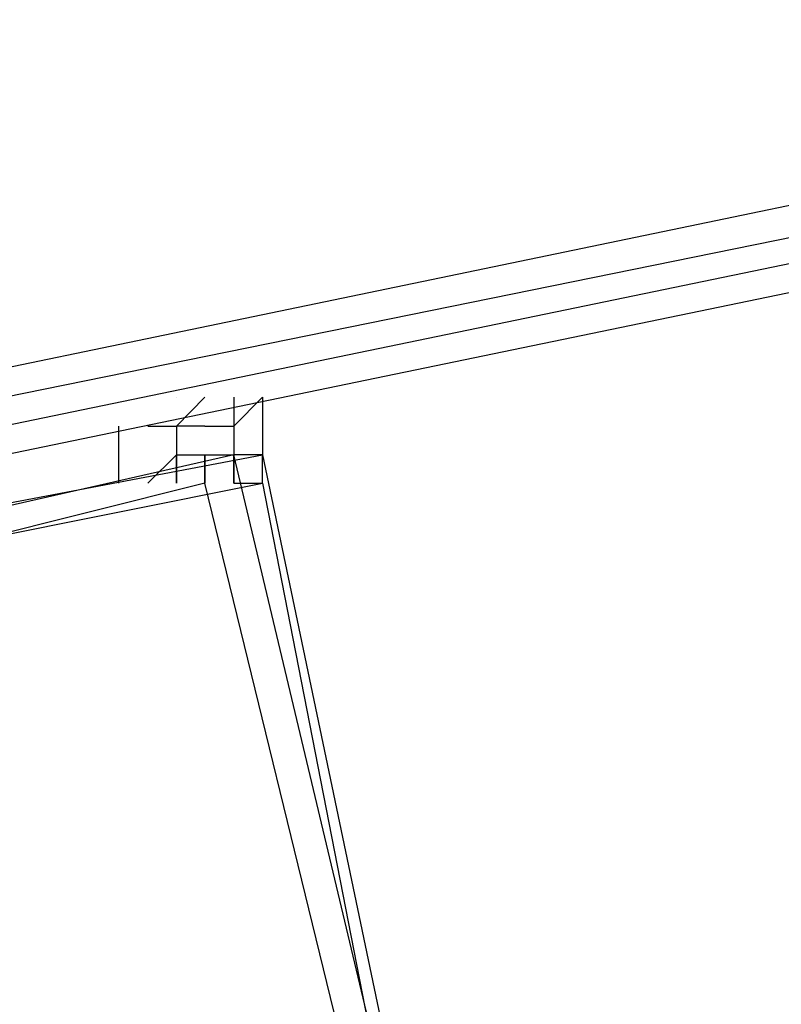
# Model space of a CAD drawing. Header units: feet. Extents: x -79 to 198, y -22 to 181.
# Tile 643 of 656: x 63.767 to 64.121, y 151.176 to 151.633. Entities that reach past the tile are written whole.
import ezdxf

# ---------------------------------------------------------------- set-up
doc = ezdxf.new("R2010")
doc.units = ezdxf.units.FT
doc.layers.add('A-LINEA', color=7, linetype='CONTINUOUS')

msp = doc.modelspace()

# ---------------------------------------------------------------- linework, layer by layer
at = {"layer": 'A-LINEA'}
for p, q in [((63.84, 151.4578), (63.84, 151.4578)), ((63.84, 151.4578), (63.84, 151.4578)), ((63.8667, 151.4578), (63.8667, 151.4578)), ((63.8667, 151.4578), (63.8667, 151.4311)), ((63.8667, 151.4578), (63.8667, 151.4578)), ((63.8667, 151.4578), (63.8667, 151.4311)), ((63.8133, 151.4178), (63.8133, 151.4444)), ((63.8133, 151.4178), (63.8133, 151.4444)), ((63.8267, 151.4444), (63.84, 151.4444)), ((63.8267, 151.4444), (63.84, 151.4444)), ((63.8533, 151.4444), (63.8667, 151.4444)), ((63.8533, 151.4444), (63.8667, 151.4444))]:
    msp.add_line(p, q, dxfattribs=at)
for points in [[(67.6133, 152.2711), (63.76, 151.4711), (63.76, 151.4578), (67.6267, 152.2444), (67.6267, 152.2578), (67.6133, 152.2711)], [(67.6133, 152.2711), (63.76, 151.4711), (63.76, 151.4578), (67.6267, 152.2444), (67.6267, 152.2578), (67.6133, 152.2711)], [(67.6267, 152.2444), (63.76, 151.4444), (63.76, 151.4311), (67.6267, 152.2311), (67.6267, 152.2444)], [(67.6267, 152.2444), (63.76, 151.4444), (63.76, 151.4311), (67.6267, 152.2311), (67.6267, 152.2444)], [(63.84, 151.4444), (63.8533, 151.4578), (63.8533, 151.4578), (63.8533, 151.4578)], [(63.84, 151.4444), (63.8533, 151.4578), (63.8533, 151.4578), (63.8533, 151.4578)], [(63.8667, 151.4444), (63.88, 151.4578), (63.88, 151.4578), (63.88, 151.4578), (63.88, 151.4311), (63.88, 151.4311), (63.88, 151.4311), (63.88, 151.4311), (63.8667, 151.4311)], [(63.8667, 151.4444), (63.88, 151.4578), (63.88, 151.4578), (63.88, 151.4578), (63.88, 151.4311), (63.88, 151.4311), (63.88, 151.4311), (63.88, 151.4311), (63.8667, 151.4311)], [(63.8267, 151.4444), (63.8267, 151.4444), (63.8267, 151.4444), (63.8267, 151.4444)], [(63.8267, 151.4444), (63.8267, 151.4444), (63.8267, 151.4444), (63.8267, 151.4444)], [(63.8533, 151.4444), (63.8533, 151.4444), (63.84, 151.4444), (63.84, 151.4444), (63.84, 151.4311), (63.84, 151.4311), (63.8667, 151.4311), (63.8667, 151.4311), (63.8667, 151.4178), (63.8667, 151.4178), (63.8667, 151.4178), (63.8667, 151.4178), (63.8667, 151.4178), (63.88, 151.4178), (63.88, 151.4311), (63.88, 151.4311)], [(63.8533, 151.4444), (63.8533, 151.4444), (63.84, 151.4444), (63.84, 151.4444), (63.84, 151.4311), (63.84, 151.4311), (63.8667, 151.4311), (63.8667, 151.4311), (63.8667, 151.4178), (63.8667, 151.4178), (63.8667, 151.4178), (63.8667, 151.4178), (63.8667, 151.4178), (63.88, 151.4178), (63.88, 151.4311), (63.88, 151.4311)], [(63.72, 150.7911), (64, 150.8711), (63.8667, 151.4311), (63.5733, 151.3644), (63.72, 150.7911)], [(63.72, 150.7911), (64, 150.8711), (63.8667, 151.4311), (63.5733, 151.3644), (63.72, 150.7911)], [(64, 150.8578), (63.72, 150.8044), (63.6, 151.3778), (63.88, 151.4311), (64, 150.8578)], [(64, 150.8578), (63.72, 150.8044), (63.6, 151.3778), (63.88, 151.4311), (64, 150.8578)], [(63.8267, 151.4178), (63.8267, 151.4178), (63.84, 151.4311), (63.84, 151.4311), (63.84, 151.4178), (63.84, 151.4178), (63.84, 151.4178), (63.84, 151.4178)], [(63.8267, 151.4178), (63.8267, 151.4178), (63.84, 151.4311), (63.84, 151.4311), (63.84, 151.4178), (63.84, 151.4178), (63.84, 151.4178), (63.84, 151.4178)], [(63.84, 151.4178), (63.84, 151.4311), (63.84, 151.4311)], [(63.84, 151.4178), (63.84, 151.4311), (63.84, 151.4311)], [(63.8533, 151.4178), (63.8533, 151.4178), (63.8533, 151.4178), (63.8533, 151.4311), (63.8533, 151.4311), (63.8533, 151.4311), (63.8533, 151.4311), (63.8533, 151.4311), (63.8533, 151.4311)], [(63.8533, 151.4311), (63.8533, 151.4178), (63.8533, 151.4178)], [(63.8533, 151.4178), (63.8533, 151.4178), (63.8533, 151.4178), (63.8533, 151.4311), (63.8533, 151.4311), (63.8533, 151.4311), (63.8533, 151.4311), (63.8533, 151.4311), (63.8533, 151.4311)], [(63.8533, 151.4311), (63.8533, 151.4178), (63.8533, 151.4178)], [(63.72, 150.8044), (63.9867, 150.8711), (63.8533, 151.4178), (63.5867, 151.3511), (63.72, 150.8044)], [(63.72, 150.8044), (63.9867, 150.8711), (63.8533, 151.4178), (63.5867, 151.3511), (63.72, 150.8044)], [(63.9867, 150.8711), (63.72, 150.8178), (63.6133, 151.3644), (63.88, 151.4178), (63.9867, 150.8711)], [(63.9867, 150.8711), (63.72, 150.8178), (63.6133, 151.3644), (63.88, 151.4178), (63.9867, 150.8711)]]:
    msp.add_lwpolyline(points, dxfattribs=at)
msp.add_lwpolyline([(63.8667, 151.4311), (63.8667, 151.4311), (63.8667, 151.4178), (63.8667, 151.4178)], close=True, dxfattribs=at)
msp.add_lwpolyline([(63.8667, 151.4311), (63.8667, 151.4311), (63.8667, 151.4178), (63.8667, 151.4178)], close=True, dxfattribs=at)

doc.saveas('drawing.dxf')
